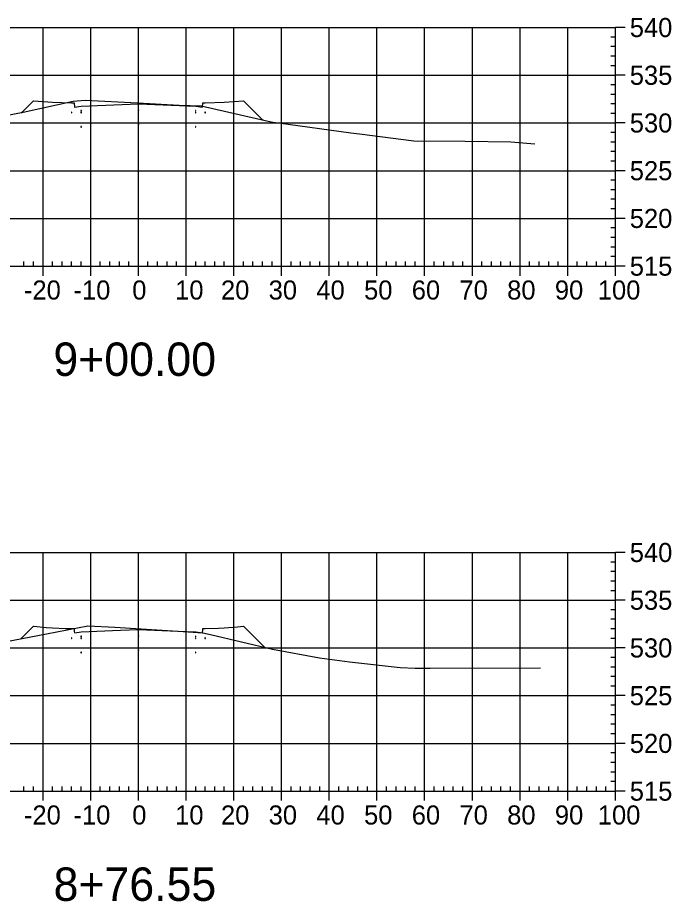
# Model space of a CAD drawing. Extents: x 708103 to 717568, y 374476 to 378707.
# Drawn here: x 716606.2 to 716743.2, y 376755 to 376940.1 of the extents above; entities that cross this region are included whole.
import ezdxf

# ---------------------------------------------------------------- set-up
doc = ezdxf.new("R2010")
doc.units = 0
for name, color, linetype in [('1', 7, 'Continuous'), ('14', 7, 'Continuous'), ('22', 7, 'Continuous'), ('57', 7, 'Continuous'), ('Existing', 7, 'Continuous')]:
    doc.layers.add(name, color=color, linetype=linetype)

msp = doc.modelspace()

# ---------------------------------------------------------------- linework, layer by layer
for points in [[(716631.45, 376920.69), (716631.55, 376920.69), (716631.55, 376920.79), (716631.45, 376920.79)], [(716617.45, 376920.21), (716617.55, 376920.21), (716617.55, 376920.31), (716617.45, 376920.31)], [(716619.45, 376920.55), (716619.55, 376920.55), (716619.55, 376920.65), (716619.45, 376920.65)], [(716619.45, 376920.21), (716619.55, 376920.21), (716619.55, 376920.31), (716619.45, 376920.31)], [(716643.45, 376920.55), (716643.55, 376920.55), (716643.55, 376920.65), (716643.45, 376920.65)], [(716643.45, 376920.21), (716643.55, 376920.21), (716643.55, 376920.31), (716643.45, 376920.31)], [(716645.45, 376920.21), (716645.55, 376920.21), (716645.55, 376920.31), (716645.45, 376920.31)], [(716619.45, 376917.21), (716619.55, 376917.21), (716619.55, 376917.31), (716619.45, 376917.31)], [(716631.45, 376917.69), (716631.55, 376917.69), (716631.55, 376917.79), (716631.45, 376917.79)], [(716643.45, 376917.21), (716643.55, 376917.21), (716643.55, 376917.31), (716643.45, 376917.31)], [(716617.45, 376810.07), (716617.55, 376810.07), (716617.55, 376810.17), (716617.45, 376810.17)], [(716619.45, 376810.41), (716619.55, 376810.41), (716619.55, 376810.51), (716619.45, 376810.51)], [(716619.45, 376810.07), (716619.55, 376810.07), (716619.55, 376810.17), (716619.45, 376810.17)], [(716631.45, 376810.55), (716631.55, 376810.55), (716631.55, 376810.65), (716631.45, 376810.65)], [(716643.45, 376810.41), (716643.55, 376810.41), (716643.55, 376810.51), (716643.45, 376810.51)], [(716643.45, 376810.07), (716643.55, 376810.07), (716643.55, 376810.17), (716643.45, 376810.17)], [(716645.45, 376810.07), (716645.55, 376810.07), (716645.55, 376810.17), (716645.45, 376810.17)], [(716619.45, 376807.07), (716619.55, 376807.07), (716619.55, 376807.17), (716619.45, 376807.17)], [(716631.45, 376807.55), (716631.55, 376807.55), (716631.55, 376807.65), (716631.45, 376807.65)], [(716643.45, 376807.07), (716643.55, 376807.07), (716643.55, 376807.17), (716643.45, 376807.17)]]:
    msp.add_lwpolyline(points, close=True)
at = {"layer": '14'}
for points in [[(716607.05, 376920.29), (716607.05, 376920.34), (716607.05, 376920.29), (716607, 376920.29), (716607.05, 376920.29), (716607.05, 376920.24), (716607.05, 376920.29), (716607.1, 376920.29)], [(716657.49, 376918.75), (716657.49, 376918.8), (716657.49, 376918.75), (716657.44, 376918.75), (716657.49, 376918.75), (716657.49, 376918.7), (716657.49, 376918.75), (716657.54, 376918.75)], [(716606.92, 376810.02), (716606.92, 376810.07), (716606.92, 376810.02), (716606.87, 376810.02), (716606.92, 376810.02), (716606.92, 376809.97), (716606.92, 376810.02), (716606.97, 376810.02)], [(716657.9, 376808.2), (716657.9, 376808.25), (716657.9, 376808.2), (716657.85, 376808.2), (716657.9, 376808.2), (716657.9, 376808.15), (716657.9, 376808.2), (716657.95, 376808.2)]]:
    msp.add_lwpolyline(points, dxfattribs=at)
at = {"layer": '22'}
for points in [[(716607.05, 376920.29), (716609.5, 376922.74), (716613.5, 376922.42), (716617.5, 376922.26), (716618, 376922.26), (716618.08, 376921.35), (716619.5, 376921.6), (716631.5, 376922.08), (716643.5, 376921.6), (716644.91, 376921.35), (716645, 376922.26), (716645.5, 376922.26), (716649.5, 376922.42), (716653.5, 376922.74), (716657.49, 376918.75)], [(716606.92, 376810.02), (716608.69, 376811.79), (716609.5, 376812.6), (716612.24, 376812.38), (716613.5, 376812.28), (716616.24, 376812.17), (716617.5, 376812.12), (716617.84, 376812.12), (716618, 376812.12), (716618.06, 376811.49), (716618.08, 376811.21), (716619.05, 376811.38), (716619.5, 376811.46), (716627.77, 376811.79), (716631.5, 376811.94), (716639.81, 376811.6), (716643.5, 376811.46), (716644.48, 376811.28), (716644.91, 376811.21), (716644.97, 376811.84), (716645, 376812.12), (716645.34, 376812.12), (716645.5, 376812.12), (716648.27, 376812.23), (716649.5, 376812.28), (716652.28, 376812.5), (716653.5, 376812.6), (716654.82, 376811.28), (716657.9, 376808.2)]]:
    msp.add_lwpolyline(points, dxfattribs=at)
at = {"layer": '57'}
for p, q in [((716531.5, 376938.07), (716731.5, 376938.07)), ((716611.5, 376888.07), (716611.5, 376938.07)), ((716621.5, 376888.07), (716621.5, 376938.07)), ((716631.5, 376888.07), (716631.5, 376938.07)), ((716641.5, 376888.07), (716641.5, 376938.07)), ((716651.5, 376888.07), (716651.5, 376938.07)), ((716661.5, 376888.07), (716661.5, 376938.07)), ((716671.5, 376888.07), (716671.5, 376938.07)), ((716681.5, 376888.07), (716681.5, 376938.07)), ((716691.5, 376888.07), (716691.5, 376938.07)), ((716701.5, 376888.07), (716701.5, 376938.07)), ((716711.5, 376888.07), (716711.5, 376938.07)), ((716721.5, 376888.07), (716721.5, 376938.07)), ((716731.5, 376888.07), (716731.5, 376938.07)), ((716731.5, 376888.07), (716731.5, 376938.07)), ((716733.5, 376938.07), (716731.5, 376938.07)), ((716731.5, 376936.07), (716730.5, 376936.07)), ((716731.5, 376934.07), (716730.5, 376934.07)), ((716731.5, 376932.07), (716730.5, 376932.07)), ((716731.5, 376930.07), (716730.5, 376930.07)), ((716531.5, 376928.07), (716731.5, 376928.07)), ((716733.5, 376928.07), (716731.5, 376928.07)), ((716731.5, 376926.07), (716730.5, 376926.07)), ((716731.5, 376924.07), (716730.5, 376924.07)), ((716731.5, 376922.07), (716730.5, 376922.07)), ((716731.5, 376920.07), (716730.5, 376920.07)), ((716531.5, 376918.07), (716731.5, 376918.07)), ((716733.5, 376918.07), (716731.5, 376918.07)), ((716731.5, 376916.07), (716730.5, 376916.07)), ((716731.5, 376914.07), (716730.5, 376914.07)), ((716731.5, 376912.07), (716730.5, 376912.07)), ((716731.5, 376910.07), (716730.5, 376910.07)), ((716531.5, 376908.07), (716731.5, 376908.07)), ((716733.5, 376908.07), (716731.5, 376908.07)), ((716731.5, 376906.07), (716730.5, 376906.07)), ((716731.5, 376904.07), (716730.5, 376904.07)), ((716731.5, 376902.07), (716730.5, 376902.07)), ((716731.5, 376900.07), (716730.5, 376900.07)), ((716531.5, 376898.07), (716731.5, 376898.07)), ((716733.5, 376898.07), (716731.5, 376898.07)), ((716731.5, 376896.07), (716730.5, 376896.07)), ((716731.5, 376894.07), (716730.5, 376894.07)), ((716731.5, 376892.07), (716730.5, 376892.07)), ((716731.5, 376890.07), (716730.5, 376890.07)), ((716531.5, 376888.07), (716731.5, 376888.07)), ((716531.5, 376888.07), (716731.5, 376888.07)), ((716607.5, 376888.07), (716607.5, 376889.07)), ((716609.5, 376888.07), (716609.5, 376889.07)), ((716611.5, 376886.07), (716611.5, 376888.07)), ((716613.5, 376888.07), (716613.5, 376889.07)), ((716615.5, 376888.07), (716615.5, 376889.07)), ((716617.5, 376888.07), (716617.5, 376889.07)), ((716619.5, 376888.07), (716619.5, 376889.07)), ((716621.5, 376886.07), (716621.5, 376888.07)), ((716623.5, 376888.07), (716623.5, 376889.07)), ((716625.5, 376888.07), (716625.5, 376889.07)), ((716627.5, 376888.07), (716627.5, 376889.07)), ((716629.5, 376888.07), (716629.5, 376889.07)), ((716631.5, 376886.07), (716631.5, 376888.07)), ((716633.5, 376888.07), (716633.5, 376889.07)), ((716635.5, 376888.07), (716635.5, 376889.07)), ((716637.5, 376888.07), (716637.5, 376889.07)), ((716639.5, 376888.07), (716639.5, 376889.07)), ((716641.5, 376886.07), (716641.5, 376888.07)), ((716643.5, 376888.07), (716643.5, 376889.07)), ((716645.5, 376888.07), (716645.5, 376889.07)), ((716647.5, 376888.07), (716647.5, 376889.07)), ((716649.5, 376888.07), (716649.5, 376889.07)), ((716651.5, 376886.07), (716651.5, 376888.07)), ((716653.5, 376888.07), (716653.5, 376889.07)), ((716655.5, 376888.07), (716655.5, 376889.07)), ((716657.5, 376888.07), (716657.5, 376889.07)), ((716659.5, 376888.07), (716659.5, 376889.07)), ((716661.5, 376886.07), (716661.5, 376888.07)), ((716663.5, 376888.07), (716663.5, 376889.07)), ((716665.5, 376888.07), (716665.5, 376889.07)), ((716667.5, 376888.07), (716667.5, 376889.07)), ((716669.5, 376888.07), (716669.5, 376889.07)), ((716671.5, 376886.07), (716671.5, 376888.07)), ((716673.5, 376888.07), (716673.5, 376889.07)), ((716675.5, 376888.07), (716675.5, 376889.07)), ((716677.5, 376888.07), (716677.5, 376889.07)), ((716679.5, 376888.07), (716679.5, 376889.07)), ((716681.5, 376886.07), (716681.5, 376888.07)), ((716683.5, 376888.07), (716683.5, 376889.07)), ((716685.5, 376888.07), (716685.5, 376889.07)), ((716687.5, 376888.07), (716687.5, 376889.07)), ((716689.5, 376888.07), (716689.5, 376889.07)), ((716691.5, 376886.07), (716691.5, 376888.07)), ((716693.5, 376888.07), (716693.5, 376889.07)), ((716695.5, 376888.07), (716695.5, 376889.07)), ((716697.5, 376888.07), (716697.5, 376889.07)), ((716699.5, 376888.07), (716699.5, 376889.07)), ((716701.5, 376886.07), (716701.5, 376888.07)), ((716703.5, 376888.07), (716703.5, 376889.07)), ((716705.5, 376888.07), (716705.5, 376889.07)), ((716707.5, 376888.07), (716707.5, 376889.07)), ((716709.5, 376888.07), (716709.5, 376889.07)), ((716711.5, 376886.07), (716711.5, 376888.07)), ((716713.5, 376888.07), (716713.5, 376889.07)), ((716715.5, 376888.07), (716715.5, 376889.07)), ((716717.5, 376888.07), (716717.5, 376889.07)), ((716719.5, 376888.07), (716719.5, 376889.07)), ((716721.5, 376886.07), (716721.5, 376888.07)), ((716723.5, 376888.07), (716723.5, 376889.07)), ((716725.5, 376888.07), (716725.5, 376889.07)), ((716727.5, 376888.07), (716727.5, 376889.07)), ((716729.5, 376888.07), (716729.5, 376889.07)), ((716731.5, 376886.07), (716731.5, 376888.07)), ((716733.5, 376888.07), (716731.5, 376888.07)), ((716531.5, 376828.07), (716731.5, 376828.07)), ((716611.5, 376778.07), (716611.5, 376828.07)), ((716621.5, 376778.07), (716621.5, 376828.07)), ((716631.5, 376778.07), (716631.5, 376828.07)), ((716641.5, 376778.07), (716641.5, 376828.07)), ((716651.5, 376778.07), (716651.5, 376828.07)), ((716661.5, 376778.07), (716661.5, 376828.07)), ((716671.5, 376778.07), (716671.5, 376828.07)), ((716681.5, 376778.07), (716681.5, 376828.07)), ((716691.5, 376778.07), (716691.5, 376828.07)), ((716701.5, 376778.07), (716701.5, 376828.07)), ((716711.5, 376778.07), (716711.5, 376828.07)), ((716721.5, 376778.07), (716721.5, 376828.07)), ((716731.5, 376778.07), (716731.5, 376828.07)), ((716731.5, 376778.07), (716731.5, 376828.07)), ((716733.5, 376828.07), (716731.5, 376828.07)), ((716731.5, 376826.07), (716730.5, 376826.07)), ((716731.5, 376824.07), (716730.5, 376824.07)), ((716731.5, 376822.07), (716730.5, 376822.07)), ((716731.5, 376820.07), (716730.5, 376820.07)), ((716531.5, 376818.07), (716731.5, 376818.07)), ((716733.5, 376818.07), (716731.5, 376818.07)), ((716731.5, 376816.07), (716730.5, 376816.07)), ((716731.5, 376814.07), (716730.5, 376814.07)), ((716731.5, 376812.07), (716730.5, 376812.07)), ((716731.5, 376810.07), (716730.5, 376810.07)), ((716531.5, 376808.07), (716731.5, 376808.07)), ((716733.5, 376808.07), (716731.5, 376808.07)), ((716731.5, 376806.07), (716730.5, 376806.07)), ((716731.5, 376804.07), (716730.5, 376804.07)), ((716731.5, 376802.07), (716730.5, 376802.07)), ((716731.5, 376800.07), (716730.5, 376800.07)), ((716531.5, 376798.07), (716731.5, 376798.07)), ((716733.5, 376798.07), (716731.5, 376798.07)), ((716731.5, 376796.07), (716730.5, 376796.07)), ((716731.5, 376794.07), (716730.5, 376794.07)), ((716731.5, 376792.07), (716730.5, 376792.07)), ((716731.5, 376790.07), (716730.5, 376790.07)), ((716531.5, 376788.07), (716731.5, 376788.07)), ((716733.5, 376788.07), (716731.5, 376788.07)), ((716731.5, 376786.07), (716730.5, 376786.07)), ((716731.5, 376784.07), (716730.5, 376784.07)), ((716731.5, 376782.07), (716730.5, 376782.07)), ((716731.5, 376780.07), (716730.5, 376780.07)), ((716607.5, 376778.07), (716607.5, 376779.07)), ((716609.5, 376778.07), (716609.5, 376779.07)), ((716613.5, 376778.07), (716613.5, 376779.07)), ((716615.5, 376778.07), (716615.5, 376779.07)), ((716617.5, 376778.07), (716617.5, 376779.07)), ((716619.5, 376778.07), (716619.5, 376779.07)), ((716623.5, 376778.07), (716623.5, 376779.07)), ((716625.5, 376778.07), (716625.5, 376779.07)), ((716627.5, 376778.07), (716627.5, 376779.07)), ((716629.5, 376778.07), (716629.5, 376779.07)), ((716633.5, 376778.07), (716633.5, 376779.07)), ((716635.5, 376778.07), (716635.5, 376779.07)), ((716637.5, 376778.07), (716637.5, 376779.07)), ((716639.5, 376778.07), (716639.5, 376779.07)), ((716643.5, 376778.07), (716643.5, 376779.07)), ((716645.5, 376778.07), (716645.5, 376779.07)), ((716647.5, 376778.07), (716647.5, 376779.07)), ((716649.5, 376778.07), (716649.5, 376779.07)), ((716653.5, 376778.07), (716653.5, 376779.07)), ((716655.5, 376778.07), (716655.5, 376779.07)), ((716657.5, 376778.07), (716657.5, 376779.07)), ((716659.5, 376778.07), (716659.5, 376779.07)), ((716663.5, 376778.07), (716663.5, 376779.07)), ((716665.5, 376778.07), (716665.5, 376779.07)), ((716667.5, 376778.07), (716667.5, 376779.07)), ((716669.5, 376778.07), (716669.5, 376779.07)), ((716673.5, 376778.07), (716673.5, 376779.07)), ((716675.5, 376778.07), (716675.5, 376779.07)), ((716677.5, 376778.07), (716677.5, 376779.07)), ((716679.5, 376778.07), (716679.5, 376779.07)), ((716683.5, 376778.07), (716683.5, 376779.07)), ((716685.5, 376778.07), (716685.5, 376779.07)), ((716687.5, 376778.07), (716687.5, 376779.07)), ((716689.5, 376778.07), (716689.5, 376779.07)), ((716693.5, 376778.07), (716693.5, 376779.07)), ((716695.5, 376778.07), (716695.5, 376779.07)), ((716697.5, 376778.07), (716697.5, 376779.07)), ((716699.5, 376778.07), (716699.5, 376779.07)), ((716703.5, 376778.07), (716703.5, 376779.07)), ((716705.5, 376778.07), (716705.5, 376779.07)), ((716707.5, 376778.07), (716707.5, 376779.07)), ((716709.5, 376778.07), (716709.5, 376779.07)), ((716713.5, 376778.07), (716713.5, 376779.07)), ((716715.5, 376778.07), (716715.5, 376779.07)), ((716717.5, 376778.07), (716717.5, 376779.07)), ((716719.5, 376778.07), (716719.5, 376779.07)), ((716723.5, 376778.07), (716723.5, 376779.07)), ((716725.5, 376778.07), (716725.5, 376779.07)), ((716727.5, 376778.07), (716727.5, 376779.07)), ((716729.5, 376778.07), (716729.5, 376779.07)), ((716531.5, 376778.07), (716731.5, 376778.07)), ((716531.5, 376778.07), (716731.5, 376778.07)), ((716611.5, 376776.07), (716611.5, 376778.07)), ((716621.5, 376776.07), (716621.5, 376778.07)), ((716631.5, 376776.07), (716631.5, 376778.07)), ((716641.5, 376776.07), (716641.5, 376778.07)), ((716651.5, 376776.07), (716651.5, 376778.07)), ((716661.5, 376776.07), (716661.5, 376778.07)), ((716671.5, 376776.07), (716671.5, 376778.07)), ((716681.5, 376776.07), (716681.5, 376778.07)), ((716691.5, 376776.07), (716691.5, 376778.07)), ((716701.5, 376776.07), (716701.5, 376778.07)), ((716711.5, 376776.07), (716711.5, 376778.07)), ((716721.5, 376776.07), (716721.5, 376778.07)), ((716731.5, 376776.07), (716731.5, 376778.07)), ((716733.5, 376778.07), (716731.5, 376778.07))]:
    msp.add_line(p, q, dxfattribs=at)
at = {"layer": 'Existing'}
for points in [[(716548.61, 376916.33), (716549.49, 376913.02), (716560.72, 376914.94), (716570.28, 376914.52), (716580.63, 376915.48), (716581.54, 376915.55), (716582.13, 376915.67), (716600.33, 376919), (716607.32, 376920.35), (716617.83, 376922.67), (716620.31, 376922.87), (716631.29, 376922.29), (716640.07, 376921.83), (716644.64, 376921.67), (716658.69, 376918.48), (716659.7, 376918.25), (716660.84, 376918.11), (716676, 376916.01), (716677.86, 376915.77), (716689.25, 376914.3), (716699.99, 376914.26), (716709.56, 376914.15), (716714.61, 376913.69)], [(716548.82, 376807.01), (716550.69, 376799.96), (716568.43, 376803), (716569.78, 376802.61), (716571, 376804.15), (716574.71, 376804.54), (716588.84, 376806.48), (716598.33, 376808.38), (716612.22, 376811.03), (716620.91, 376812.67), (716626.53, 376812.42), (716640.9, 376811.52), (716645.02, 376811.25), (716646.6, 376810.89), (716659.59, 376807.8), (716669.49, 376806.03), (716675.72, 376805.17), (716686.35, 376804), (716689.48, 376803.83), (716692.63, 376803.85), (716715.78, 376803.88)]]:
    msp.add_lwpolyline(points, dxfattribs=at)

# ---------------------------------------------------------------- texts
at = {"layer": '1'}
for s, p in [('9+00.00', (716613.67, 376865.07)), ('8+76.55', (716613.71, 376755.07))]:
    msp.add_text(s, height=7, dxfattribs=at).set_placement(p)
at = {"layer": '14'}
for p in [(716613.46, 376922.37), (716613.46, 376921.71), (716617.46, 376921.55), (716645.46, 376921.55), (716649.46, 376922.37), (716649.46, 376921.71), (716613.47, 376812.23), (716613.47, 376811.57), (716617.47, 376811.41), (716645.47, 376811.41), (716649.47, 376812.23), (716649.47, 376811.57)]:
    msp.add_text('+', height=0.1, dxfattribs=at).set_placement(p)
at = {"layer": '57'}
for s, p in [('540', (716734.5, 376936.07)), ('535', (716734.5, 376926.07)), ('530', (716734.5, 376916.07)), ('525', (716734.5, 376906.07)), ('520', (716734.5, 376896.07)), ('515', (716734.5, 376886.07)), ('-20', (716607.5, 376881.07)), ('-10', (716617.88, 376881.07)), ('0', (716630.2, 376881.07)), ('10', (716639.19, 376881.07)), ('20', (716648.8, 376881.07)), ('30', (716658.8, 376881.07)), ('40', (716668.8, 376881.07)), ('50', (716678.8, 376881.07)), ('60', (716688.8, 376881.07)), ('70', (716698.8, 376881.07)), ('80', (716708.8, 376881.07)), ('90', (716718.8, 376881.07)), ('100', (716727.8, 376881.07)), ('540', (716734.5, 376826.07)), ('535', (716734.5, 376816.07)), ('530', (716734.5, 376806.07)), ('525', (716734.5, 376796.07)), ('520', (716734.5, 376786.07)), ('515', (716734.5, 376776.07)), ('-20', (716607.5, 376771.07)), ('-10', (716617.88, 376771.07)), ('0', (716630.2, 376771.07)), ('10', (716639.19, 376771.07)), ('20', (716648.8, 376771.07)), ('30', (716658.8, 376771.07)), ('40', (716668.8, 376771.07)), ('50', (716678.8, 376771.07)), ('60', (716688.8, 376771.07)), ('70', (716698.8, 376771.07)), ('80', (716708.8, 376771.07)), ('90', (716718.8, 376771.07)), ('100', (716727.8, 376771.07))]:
    msp.add_text(s, height=4, dxfattribs=at).set_placement(p)

doc.saveas('drawing.dxf')
